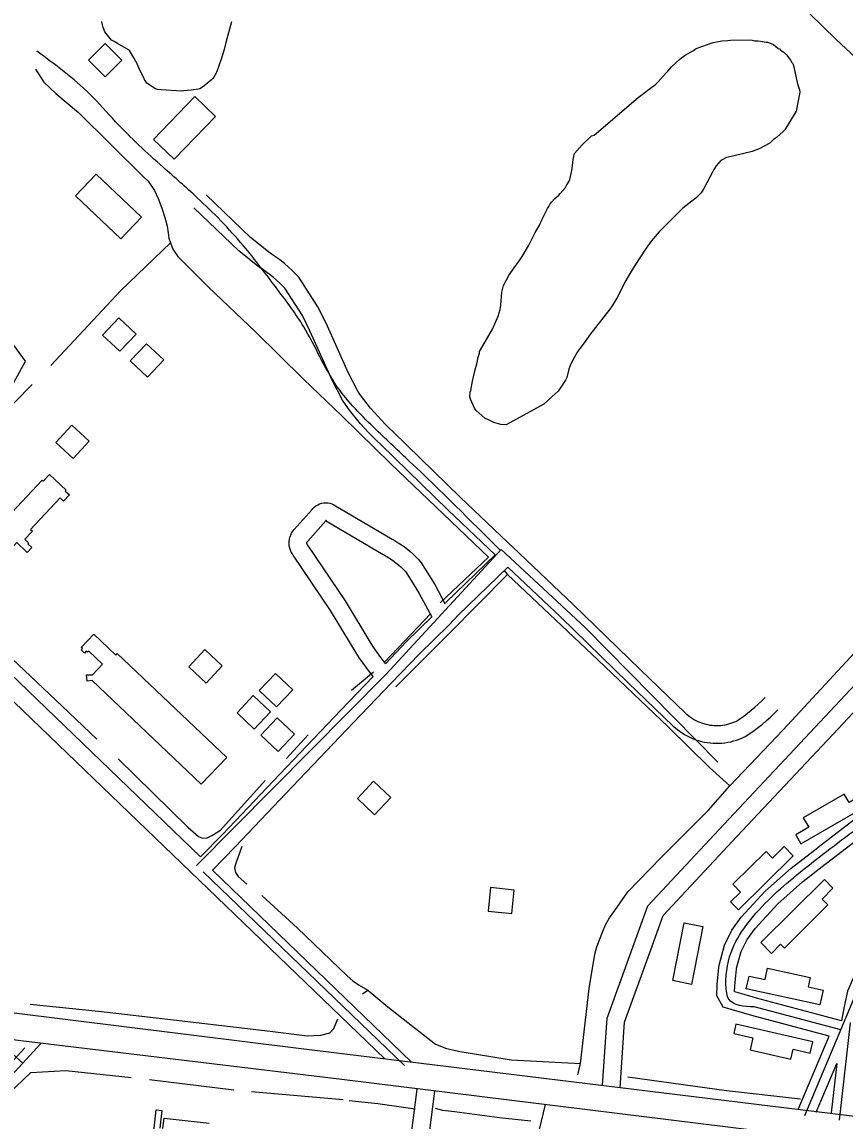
# Model space of a CAD drawing. Extents: x 3683613 to 3738215, y 469626 to 495384.
# Drawn here: x 3698541 to 3699931, y 483802 to 485659 of the extents above; entities that cross this region are included whole.
import ezdxf

# ---------------------------------------------------------------- set-up
doc = ezdxf.new("R2010")
doc.units = 0
for name, color, linetype in [('V-BLDG-OTLN', 7, 'Continuous'), ('V-ROAD-CNTR', 7, 'Continuous'), ('V-SITE-VEGE', 7, 'Continuous'), ('V-TOPO-SHOR', 7, 'Continuous')]:
    doc.layers.add(name, color=color, linetype=linetype)

msp = doc.modelspace()

# ---------------------------------------------------------------- linework, layer by layer
at = {"layer": 'V-BLDG-OTLN'}
for points in [[(3698681.6, 485565.9), (3698710, 485594.1), (3698681.7, 485622.5), (3698653.4, 485594.3)], [(3698763.6, 485460.5), (3698833.5, 485532.7), (3698868.2, 485499.1), (3698798.3, 485426.8)], [(3698708.5, 485292.4), (3698631.7, 485364.9), (3698666.5, 485401.7), (3698743.3, 485329.1)], [(3698677.5, 485130), (3698706.6, 485102.5), (3698734.1, 485131.6), (3698705, 485159)], [(3698724.3, 485086.2), (3698753.4, 485058.8), (3698780.9, 485087.9), (3698751.8, 485115.3)], [(3698655, 484950.8), (3698625.4, 484977.8), (3698598.5, 484948.2), (3698628, 484921.3)], [(3698447.7, 484749), (3698575.3, 484884.7), (3698577.1, 484883), (3698587.8, 484894.5), (3698616, 484868), (3698614.5, 484866.4), (3698621.4, 484860), (3698611.6, 484849.5), (3698605.9, 484854.9), (3698555.9, 484801.7), (3698558.9, 484798.9), (3698546, 484785.2), (3698552.6, 484779.1), (3698551.1, 484777.5), (3698557.9, 484771.1), (3698550.1, 484762.8), (3698532.4, 484779.5), (3698477.4, 484721)], [(3698844.2, 484371.1), (3698660, 484546.4), (3698651.6, 484545.3), (3698650.5, 484555.7), (3698660.4, 484556.1), (3698677.2, 484573.8), (3698654, 484595.9), (3698652.2, 484594), (3698649.9, 484596.2), (3698646.7, 484592.8), (3698641.1, 484598.1), (3698643.4, 484600.4), (3698641.4, 484602.3), (3698662.6, 484624.6), (3698699.6, 484589.3), (3698702.2, 484592.1), (3698887.1, 484416.1)], [(3698823, 484569.5), (3698852.1, 484542.1), (3698879.5, 484571.2), (3698850.4, 484598.6)], [(3698970.9, 484501.8), (3698998.5, 484530.7), (3698969.5, 484558.3), (3698941.9, 484529.3)], [(3698904.5, 484491.8), (3698933.6, 484464.3), (3698961.1, 484493.4), (3698932, 484520.9)], [(3698944.9, 484454.1), (3698974, 484426.6), (3699001.4, 484455.7), (3698972.4, 484483.1)], [(3699107.7, 484347), (3699136.8, 484319.5), (3699164.3, 484348.6), (3699135.2, 484376.1)], [(3699856.7, 484270.4), (3699965.7, 484333.7), (3699955.9, 484350.6), (3699938, 484340.2), (3699929.7, 484354.5), (3699860.6, 484314.4), (3699869.9, 484298.4), (3699847.9, 484285.6)], [(3699751.3, 484158.8), (3699843.9, 484250.1), (3699828.5, 484265.7), (3699809, 484246.5), (3699798.1, 484257.6), (3699743, 484203.3), (3699741.9, 484202.1), (3699754.7, 484189.1), (3699737.9, 484172.4)], [(3699372.5, 484192.4), (3699332.7, 484196.5), (3699328.6, 484156.7), (3699368.4, 484152.6)], [(3699896.3, 484210.2), (3699788.9, 484103.7), (3699806.9, 484085.5), (3699822.5, 484101), (3699828.8, 484094.5), (3699902.2, 484167.3), (3699892.5, 484177.1), (3699910.9, 484195.4)], [(3699640.3, 484039.4), (3699659.8, 484137.1), (3699691.2, 484130.8), (3699671.7, 484033.1)], [(3699888.7, 483998.4), (3699764.4, 484025.3), (3699769.1, 484047.1), (3699796.4, 484041.2), (3699800.5, 484060.3), (3699872.3, 484044.8), (3699868.8, 484028.7), (3699894.1, 484023.2)], [(3699877, 483935.9), (3699747, 483965.6), (3699743.4, 483950.1), (3699775.4, 483942.8), (3699770.8, 483922.3), (3699839.9, 483906.5), (3699843.8, 483923.6), (3699872.6, 483917)]]:
    msp.add_lwpolyline(points, close=True, dxfattribs=at)
for points in [[(3698755.6, 483707.2), (3698768.2, 483821), (3698777.6, 483819.9), (3698774.3, 483790)], [(3698779.3, 483789.5), (3698781.2, 483807.1), (3698857.5, 483798.6)]]:
    msp.add_lwpolyline(points, dxfattribs=at)
at = {"layer": 'V-ROAD-CNTR'}
msp.add_line((3698520.5, 483920.2), (3698542.6, 483899.8), dxfattribs=at)
for points in [[(3698287.7, 484781.5), (3698514.1, 485024.8), (3698547, 485086), (3698501.4, 485148.3), (3697990, 485625.5)], [(3699372.3, 484769.5), (3699282.1, 484855.8), (3699168, 484966.6), (3699161.1, 484973.1), (3699154.6, 484979.5), (3699148.2, 484986.1), (3699142, 484992.8), (3699135.9, 484999.7), (3699129.9, 485006.7), (3699124.2, 485013.8), (3699118.6, 485021.1), (3699113.1, 485028.5), (3699108.3, 485035.3), (3699092, 485066.7), (3699054.8, 485149.9), (3699041, 485177.8), (3699008.8, 485227.7), (3699002.4, 485234.2), (3698996.8, 485239.7), (3698991, 485245.1), (3698985, 485250.2), (3698978.9, 485255.2), (3698972.6, 485260), (3698966.2, 485264.5), (3698960.4, 485268.5), (3698927.4, 485294.8), (3698852.4, 485366.7)], [(3699340.3, 484758.6), (3699261.3, 484834.2), (3699147.3, 484944.9), (3699140.3, 484951.5), (3699133.3, 484958.4), (3699126.4, 484965.5), (3699119.7, 484972.7), (3699113.2, 484980.1), (3699106.8, 484987.6), (3699100.6, 484995.3), (3699094.6, 485003.1), (3699088.8, 485011), (3699082.6, 485019.7), (3699065, 485053.6), (3699027.7, 485137.2), (3699014.9, 485163), (3698985.2, 485208.9), (3698981.2, 485213.1), (3698976.2, 485217.9), (3698971.1, 485222.6), (3698965.8, 485227.2), (3698960.4, 485231.6), (3698954.8, 485235.8), (3698949.1, 485239.9), (3698942.6, 485244.2), (3698907.6, 485272.2), (3698831.7, 485345.1)], [(3699134.5, 484553.2), (3699130, 484558.8), (3699123.6, 484567.1), (3699117.4, 484575.5), (3699111.4, 484584.1), (3699105.5, 484592.9), (3699062.4, 484664.9), (3698999.4, 484757.9), (3698997.9, 484760.1), (3698996, 484763.3), (3698994.6, 484766.7), (3698993.5, 484770.2), (3698992.8, 484773.9), (3698992.4, 484777.6), (3698992.5, 484781.3), (3698993, 484784.9), (3698993.8, 484788.5), (3698995.1, 484792), (3698996.7, 484795.4), (3698998.6, 484798.5), (3699000.7, 484801.2), (3699031.2, 484835.3), (3699032.5, 484836.9), (3699035, 484839.4), (3699037.8, 484841.6), (3699040.8, 484843.4), (3699044, 484844.9), (3699047.4, 484845.9), (3699050.9, 484846.5), (3699054.4, 484846.7), (3699058, 484846.5), (3699061.4, 484845.8), (3699064.8, 484844.7), (3699067.8, 484843.3), (3699166.2, 484785.3), (3699171.3, 484782.5), (3699176.7, 484779.2), (3699182, 484775.7), (3699187.2, 484772), (3699192.2, 484768.2), (3699197.1, 484764.1), (3699201.8, 484759.9), (3699206.4, 484755.5), (3699210.8, 484750.9), (3699215.7, 484745.4), (3699238.4, 484708.3), (3699255.4, 484676.6)], [(3699155.4, 484575.1), (3699153.5, 484577.4), (3699147.6, 484585.1), (3699141.8, 484593), (3699136.2, 484601), (3699130.9, 484608.9), (3699087.7, 484681), (3699024.1, 484775), (3699023.2, 484776.2), (3699022.9, 484776.7), (3699022.8, 484777.1), (3699022.6, 484777.6), (3699022.5, 484778.1), (3699022.5, 484778.6), (3699022.5, 484779.1), (3699022.5, 484779.6), (3699022.7, 484780), (3699022.8, 484780.5), (3699023, 484780.9), (3699023.3, 484781.4), (3699023.8, 484782), (3699054.2, 484816), (3699055, 484817), (3699054.9, 484816.9), (3699054.8, 484816.9), (3699054.7, 484816.8), (3699054.6, 484816.7), (3699054.5, 484816.7), (3699054.3, 484816.7), (3699054.2, 484816.7), (3699054.1, 484816.7), (3699054, 484816.7), (3699053.8, 484816.7), (3699053.9, 484816.7), (3699151.3, 484759.2), (3699156.3, 484756.5), (3699160.8, 484753.8), (3699165.1, 484750.9), (3699169.4, 484747.9), (3699173.5, 484744.7), (3699177.5, 484741.4), (3699181.4, 484737.9), (3699185.2, 484734.3), (3699188.8, 484730.5), (3699191.5, 484727.4), (3699212.3, 484693.4), (3699233.5, 484654)], [(3698287.7, 484781.5), (3698443.8, 484632.3), (3698842.8, 484248.4)], [(3698267.3, 484759.6), (3698423, 484610.6), (3699154.3, 483907.1)], [(3699716.3, 484408.5), (3699492.3, 484635.7), (3699350.3, 484767.6), (3699156.3, 484557)], [(3699257, 484678.3), (3699341.1, 484759.4)], [(3699370.2, 484771.5), (3699472.1, 484675), (3699585, 484564.7), (3699661.6, 484491.4), (3699664.4, 484489), (3699667.2, 484486.7), (3699670.1, 484484.5), (3699673, 484482.5), (3699676.1, 484480.7), (3699679.3, 484478.9), (3699682.5, 484477.4), (3699685.8, 484475.9), (3699689.1, 484474.7), (3699692.6, 484473.6), (3699696, 484472.6), (3699699.5, 484471.8), (3699703.1, 484471.2), (3699706.6, 484470.7), (3699710.2, 484470.4), (3699713.8, 484470.3), (3699717.4, 484470.4), (3699721, 484470.6), (3699724.5, 484471), (3699728.1, 484471.5), (3699731.6, 484472.2), (3699735.1, 484473.1), (3699738.5, 484474.1), (3699741.9, 484475.3), (3699745.2, 484476.7), (3699747.8, 484477.8), (3699753.6, 484481.7), (3699760.2, 484486.3), (3699766.5, 484491.1), (3699772.8, 484496.1), (3699778.8, 484501.2), (3699784.8, 484506.6), (3699790.6, 484512.1), (3699796.3, 484517.9)], [(3699277.8, 484656.7), (3699362, 484737.9), (3699451.3, 484653.4), (3699564.2, 484543.2), (3699641.2, 484469.5), (3699644.8, 484466.2), (3699648.7, 484463), (3699652.7, 484460.1), (3699656.8, 484457.3), (3699661.1, 484454.7), (3699665.5, 484452.3), (3699670, 484450.1), (3699674.5, 484448.1), (3699679.2, 484446.3), (3699683.9, 484444.8), (3699688.8, 484443.5), (3699693.6, 484442.4), (3699698.5, 484441.5), (3699703.5, 484440.9), (3699708.5, 484440.5), (3699713.5, 484440.3), (3699718.5, 484440.4), (3699723.4, 484440.7), (3699728.4, 484441.2), (3699733.3, 484442), (3699738.2, 484442.9), (3699743.1, 484444.2), (3699747.8, 484445.6), (3699752.6, 484447.3), (3699757.2, 484449.1), (3699762.4, 484451.6), (3699770.6, 484457), (3699777.8, 484462.1), (3699784.9, 484467.4), (3699791.8, 484472.9), (3699798.6, 484478.6), (3699805.1, 484484.5), (3699811.6, 484490.6), (3699817.6, 484496.8)], [(3699254.7, 484675.9), (3699256.5, 484677.8)], [(3699897.7, 484485.6), (3700068.7, 484668)], [(3698863, 484226.2), (3698901.4, 484265.6), (3698998.4, 484367.6), (3699101.2, 484475.5), (3699165.5, 484542.2), (3699212.2, 484591), (3699262.7, 484640.7), (3699278.3, 484657.2)], [(3699155.1, 484574.7), (3699190.8, 484612), (3699233.8, 484654.3)], [(3699919.6, 484465), (3700090.6, 484647.5)], [(3698836.3, 484233.8), (3699156.3, 484557)], [(3698842.8, 484248.4), (3698879.8, 484286.4), (3698976.6, 484388.3), (3699079.6, 484496.2), (3699134.2, 484552.9)], [(3699726.8, 484303.1), (3699897.7, 484485.6)], [(3699748.7, 484282.6), (3699919.6, 484465)], [(3699879.5, 484259.9), (3699891.2, 484268.9), (3699941.9, 484308.1), (3699952.9, 484316.5), (3699982.1, 484317.3), (3700007.3, 484296.6), (3700065.8, 484191.9)], [(3699521.7, 483862.1), (3699529.4, 483975.8), (3699574.9, 484101.9), (3699598, 484165.6), (3699726.8, 484303.1)], [(3699551.5, 483858.5), (3699559, 483969.5), (3699603.2, 484091.7), (3699624.1, 484149.6), (3699748.7, 484282.6)], [(3699897.8, 484236.1), (3699909.6, 484245.2), (3699957.8, 484282.4), (3699967.4, 484286.9), (3699971.7, 484287), (3699983.9, 484277), (3700039.6, 484177.3)], [(3699718, 484061.6), (3699718.4, 484065.7), (3699727.6, 484099.5), (3699740.1, 484124.7), (3699756, 484146.5), (3699796.4, 484190.4), (3699840.1, 484229.5), (3699879.5, 484259.9)], [(3699747.9, 484058.7), (3699748, 484060.3), (3699755.8, 484088.8), (3699765.8, 484109.1), (3699779.2, 484127.5), (3699817.5, 484169), (3699859.3, 484206.4), (3699897.8, 484236.1)], [(3698847.1, 484223.4), (3699187.1, 483896.3)], [(3699198.7, 483902.5), (3698863, 484226.2)], [(3700058.1, 484144.1), (3699999, 484093.1), (3699962.5, 484063.6), (3699945.3, 484044.6), (3699935.2, 484021.4), (3699930, 483995.6), (3699925.1, 483971.3)], [(3699852.1, 483821.7), (3699904.4, 483945.7), (3699774, 483980.6), (3699752.5, 483986.9), (3699725.4, 483994.8), (3699714.5, 484013.7), (3699715.3, 484032.8), (3699718, 484061.6)], [(3699925.1, 483971.3), (3699782, 484009.5), (3699760.9, 484015.7), (3699745.4, 484020.2), (3699744.8, 484021.2), (3699745.2, 484030.7), (3699747.9, 484058.7)], [(3701641.3, 483606.7), (3699984.6, 483805.4), (3699008.2, 483925), (3698523.9, 483984.9), (3698374.8, 484000.1), (3698104.2, 484033.2)], [(3699863.6, 483811.4), (3699949.6, 484016.8)], [(3699924.1, 483956), (3699778, 483995), (3699778, 483995)], [(3699965.6, 483762.9), (3699081.4, 483872.3), (3698506.6, 483941.4), (3698110.4, 483990.7), (3698086.4, 483992.1)], [(3699939.8, 483968.4), (3699939.7, 483968.1), (3699921.1, 483803.8)], [(3699919.8, 482585.1), (3699691.9, 482686.3), (3699493.2, 482774.6), (3699312.2, 482852.6), (3699131.3, 482930.1), (3698992.1, 482994.8), (3698852.7, 483060.1), (3698698.2, 483126.6), (3698543.9, 483192.5), (3698445.2, 483238.2), (3698345.6, 483283.7), (3698249.6, 483321.2), (3698153.5, 483356.6), (3698106.4, 483376.9), (3698096.3, 483391.9), (3698095, 483403.4), (3698103.1, 483418.8), (3698298.4, 483634.4), (3698573.4, 483933.4)], [(3698287.3, 483644.5), (3698546, 483925.8)], [(3699882.5, 483817), (3699917.3, 483899.4)], [(3699917.3, 483899.4), (3699908, 483816.3)], [(3699208, 483856.1), (3699196, 483759.4), (3699192.8, 483728.5), (3699181.2, 483635.5)], [(3699237.7, 483852.4), (3699225.8, 483756), (3699224.9, 483747)], [(3699350.7, 483763.6), (3699401.5, 483773.9), (3699403.6, 483774.8), (3699405.7, 483775.8), (3699407.6, 483777), (3699409.4, 483778.5), (3699411, 483780.1), (3699412.4, 483781.8), (3699413.7, 483783.7), (3699414.7, 483785.8), (3699415.5, 483787.9), (3699425.6, 483830.1)]]:
    msp.add_lwpolyline(points, dxfattribs=at)
for points in [[(3699349.1, 484766.4), (3699196.5, 484916), (3699139.4, 484970), (3699073.3, 485043.3), (3699017.1, 485143.9), (3698972.8, 485207), (3698915, 485281.1), (3698837.3, 485362), (3698779.8, 485413.3), (3698699.4, 485490.4), (3698655.8, 485536.9), (3698566.6, 485609.5)], [(3699778, 483995), (3699735.4, 484007.5), (3699730.2, 484031.7), (3699741.7, 484094.2), (3699767.6, 484137), (3699849.7, 484217.9), (3699951.1, 484296.2)]]:
    msp.add_spline(points, degree=3, dxfattribs=at)
at = {"layer": 'V-SITE-VEGE'}
for points in [[(3698861.9, 485561.6), (3698852, 485553.4), (3698846, 485548.7), (3698841.5, 485546.1), (3698839.5, 485545.6), (3698827, 485543.4), (3698814.9, 485542.7), (3698810.9, 485542.1), (3698776.2, 485544), (3698770.2, 485544.9), (3698766.6, 485545.8), (3698752.4, 485555.6), (3698749.3, 485560.1), (3698747.7, 485562.6), (3698738.8, 485581.5), (3698735.2, 485589), (3698734.7, 485591), (3698733.1, 485593), (3698730, 485598), (3698722.8, 485610.4), (3698721.2, 485611.9), (3698702.9, 485622.6), (3698696.8, 485625.6), (3698692.3, 485628), (3698681, 485642.4), (3698678.3, 485649.4), (3698676.7, 485656.4), (3698676.1, 485659.4)], [(3698894.9, 485659.2), (3698885.4, 485624.3), (3698882.6, 485612.2), (3698877.9, 485596), (3698869.7, 485573.3), (3698865.3, 485565.7), (3698863.8, 485563.6), (3698861.9, 485561.6)], [(3699507.4, 485467.6), (3699581.7, 485531.2), (3699605, 485548.7), (3699611, 485553.4), (3699614.9, 485557), (3699624.3, 485567.2), (3699629.2, 485572.8), (3699632.2, 485575.9), (3699638.1, 485583), (3699652.9, 485596.8), (3699661.4, 485602.5), (3699675.3, 485610.8), (3699679.8, 485613.9), (3699708.3, 485624.4), (3699723.3, 485626.7), (3699733.3, 485627.4), (3699737.9, 485628), (3699772, 485628.6), (3699779.1, 485627.2), (3699784.6, 485626.8), (3699788.7, 485626.3), (3699798.2, 485625), (3699800.8, 485624.5), (3699810.4, 485620.7), (3699818.5, 485614.3), (3699820.6, 485613.3), (3699822.1, 485611.3), (3699827.7, 485607.9), (3699832.8, 485603), (3699839, 485594.5), (3699841.6, 485590.6), (3699843.1, 485588.6), (3699844.7, 485583.1), (3699850.2, 485556.5), (3699852.3, 485551), (3699854.5, 485544), (3699855, 485540)], [(3699855, 485540), (3699848.5, 485508.2), (3699847.1, 485505.2), (3699829.5, 485476.7), (3699826.5, 485473.7), (3699815.6, 485463.9), (3699810.2, 485460.3), (3699804.2, 485454.2), (3699786.3, 485444.3), (3699774.3, 485440.1), (3699743.8, 485432.5), (3699730.8, 485429.8), (3699723.8, 485426.1), (3699721.3, 485424.6), (3699713.4, 485415.9), (3699709.5, 485409.8), (3699708, 485406.2), (3699693, 485377.8), (3699688.1, 485370.2), (3699679.2, 485361), (3699672.7, 485355.9), (3699657.3, 485344.5), (3699646.5, 485333.8), (3699639.1, 485326.1), (3699617.3, 485304.1), (3699604, 485288.3), (3699595.2, 485276.6), (3699575.1, 485245.6), (3699564.8, 485228.8), (3699559.5, 485219.1), (3699547.8, 485194.8), (3699538, 485179.5), (3699534.1, 485173.9), (3699499.7, 485129.6), (3699492.3, 485118.9), (3699481.5, 485105.2), (3699478.1, 485100.1), (3699468.4, 485081.3), (3699465, 485072.2), (3699461.2, 485058), (3699459.3, 485053.5), (3699446.6, 485035.2), (3699436.6, 485026.4), (3699422.8, 485013.1), (3699359.1, 484978.3), (3699350, 484978.7), (3699337.9, 484982.5), (3699330.3, 484985.9), (3699323.2, 484989.8), (3699308.4, 485002.6), (3699305.3, 485006.6), (3699298.5, 485021.5), (3699297.9, 485025.5), (3699298.3, 485033.6), (3699299.2, 485036.1), (3699302, 485051.8), (3699303.8, 485059.3), (3699306.7, 485071.4), (3699308.6, 485077.5), (3699310.4, 485085.6), (3699311.3, 485091.1), (3699313.7, 485099.2), (3699314.2, 485102.2), (3699323.4, 485118.5), (3699336.1, 485139.8), (3699345.3, 485162.1), (3699349.1, 485173.2), (3699350, 485180.3), (3699351.6, 485202.4), (3699354.4, 485213.5), (3699363.7, 485230.3), (3699367.1, 485235.9), (3699372.5, 485243.5), (3699381.4, 485255.7), (3699385.8, 485262.4), (3699396.5, 485280.6), (3699407.7, 485303), (3699414.5, 485314.6), (3699419.9, 485325.8), (3699426.2, 485338), (3699428.6, 485343.5), (3699431.1, 485347.1), (3699432, 485349.1), (3699433.5, 485351.7), (3699435.4, 485354.7), (3699441.4, 485360.9), (3699447.8, 485366.5), (3699450.3, 485369.1), (3699459.1, 485379.3), (3699461.6, 485383.8), (3699465.5, 485389.9), (3699466.5, 485392.5), (3699468.8, 485403.1), (3699470.2, 485410.6), (3699471.5, 485421.2), (3699471.9, 485426.3), (3699474.2, 485436.9), (3699482.6, 485446.5), (3699487.1, 485451.2), (3699502.9, 485466.5), (3699507.4, 485467.6)]]:
    msp.add_lwpolyline(points, dxfattribs=at)
at = {"layer": 'V-TOPO-SHOR'}
for p, q in [((3698558.5, 485046.3), (3698493.5, 484980.3)), ((3699247.8, 484677.7), (3699329.4, 484754.5)), ((3699153.3, 484577.6), (3699231.7, 484659.3)), ((3699098, 484529.8), (3699135.2, 484560.8)), ((3698987.6, 484414.2), (3699024.7, 484454.5)), ((3699116.3, 484016.9), (3699125.1, 484023.2)), ((3698556.2, 483884.2), (3698503.8, 483834.6)), ((3698756.4, 483872.3), (3698899.1, 483855.2)), ((3698928.8, 483852), (3699084, 483838.4))]:
    msp.add_line(p, q, dxfattribs=at)
for points in [[(3700144.4, 485416.8), (3699916.5, 485629.5), (3699803.4, 485739.5)], [(3698564.4, 485578.9), (3698578.3, 485557), (3698588.2, 485547.6), (3698598.4, 485537.9), (3698637, 485505.7), (3698746.3, 485397.4), (3698754.5, 485389.9), (3698765.4, 485374.2), (3698771.5, 485360.4), (3698777.7, 485344.1), (3698782.6, 485328.7), (3698786.3, 485313.7), (3698788.1, 485302.6), (3698789.5, 485293.9), (3698792.1, 485285.5), (3698795.8, 485275.2), (3698804.7, 485262.5), (3698856.5, 485211.1), (3698935.7, 485135.6), (3699016.8, 485055.5), (3699081.4, 484993.7), (3699164.1, 484912.3), (3699329.4, 484754.5)], [(3698792.1, 485285.5), (3698708.4, 485205.4), (3698590, 485078.6)], [(3699479.8, 483880.3), (3699484.5, 483899.6), (3699499.4, 484026.1), (3699508.5, 484084.1), (3699512.2, 484096.5), (3699516.4, 484108.4), (3699521.4, 484121.3), (3699526.8, 484133.8), (3699533.5, 484145.4), (3699542.6, 484158.1), (3699564.5, 484189.4), (3699619.4, 484246.4), (3699700.2, 484326.8), (3699736.7, 484368.7), (3699826.9, 484462.9), (3699947, 484593.2), (3700039.9, 484690.2), (3700056.7, 484708.8), (3700075.1, 484727.7), (3700142.9, 484793.9), (3700231.5, 484884.6), (3700242.8, 484896.3)], [(3699172.5, 484535.9), (3699262.6, 484625.6), (3699361.2, 484725.5)], [(3699354.9, 484732.8), (3699361.2, 484725.5), (3699513.5, 484581.5), (3699632.9, 484467.6), (3699702.4, 484399.3), (3699736.7, 484368.7)], [(3698471, 484633.6), (3698609.2, 484503), (3698667.9, 484447.4)], [(3698703.8, 484413.8), (3698821.6, 484298.5), (3698839.5, 484282.6), (3698846.1, 484280.3), (3698854, 484280.7), (3698862.1, 484284.8), (3698876.4, 484293.7), (3698951.9, 484377.3)], [(3698912.7, 484266.2), (3698905.9, 484246.7), (3698903, 484239.3), (3698900.4, 484230), (3698901.8, 484222.2), (3698906.3, 484215.1), (3698920.9, 484202.3)], [(3698946.2, 484183), (3699006.6, 484127.9), (3699090.7, 484047.6), (3699100.1, 484039), (3699110.8, 484031.8), (3699125.1, 484023.2), (3699159.2, 483995.1), (3699239.8, 483932.1), (3699258.5, 483924.7), (3699281.4, 483919.6), (3699367.4, 483905.7), (3699484.5, 483899.6)], [(3698554.9, 483999.4), (3698670.4, 483987.9), (3698797.4, 483972.9), (3698960.7, 483953.8), (3699022.7, 483946.2), (3699046, 483947.1), (3699061, 483951.4), (3699068.2, 483958.8), (3699074.8, 483975)], [(3698556.2, 483884.2), (3698615.4, 483887.7), (3698725.6, 483875.5)], [(3699856.1, 483839), (3699731.3, 483853.5), (3699564.7, 483876.1)], [(3699093.7, 483836.9), (3699142.3, 483831.8), (3699205.3, 483823)], [(3699239.3, 483824.2), (3699251.2, 483820.8), (3699271.5, 483818.1), (3699347.9, 483808.1), (3699400.4, 483802.5)]]:
    msp.add_lwpolyline(points, dxfattribs=at)

doc.saveas('drawing.dxf')
